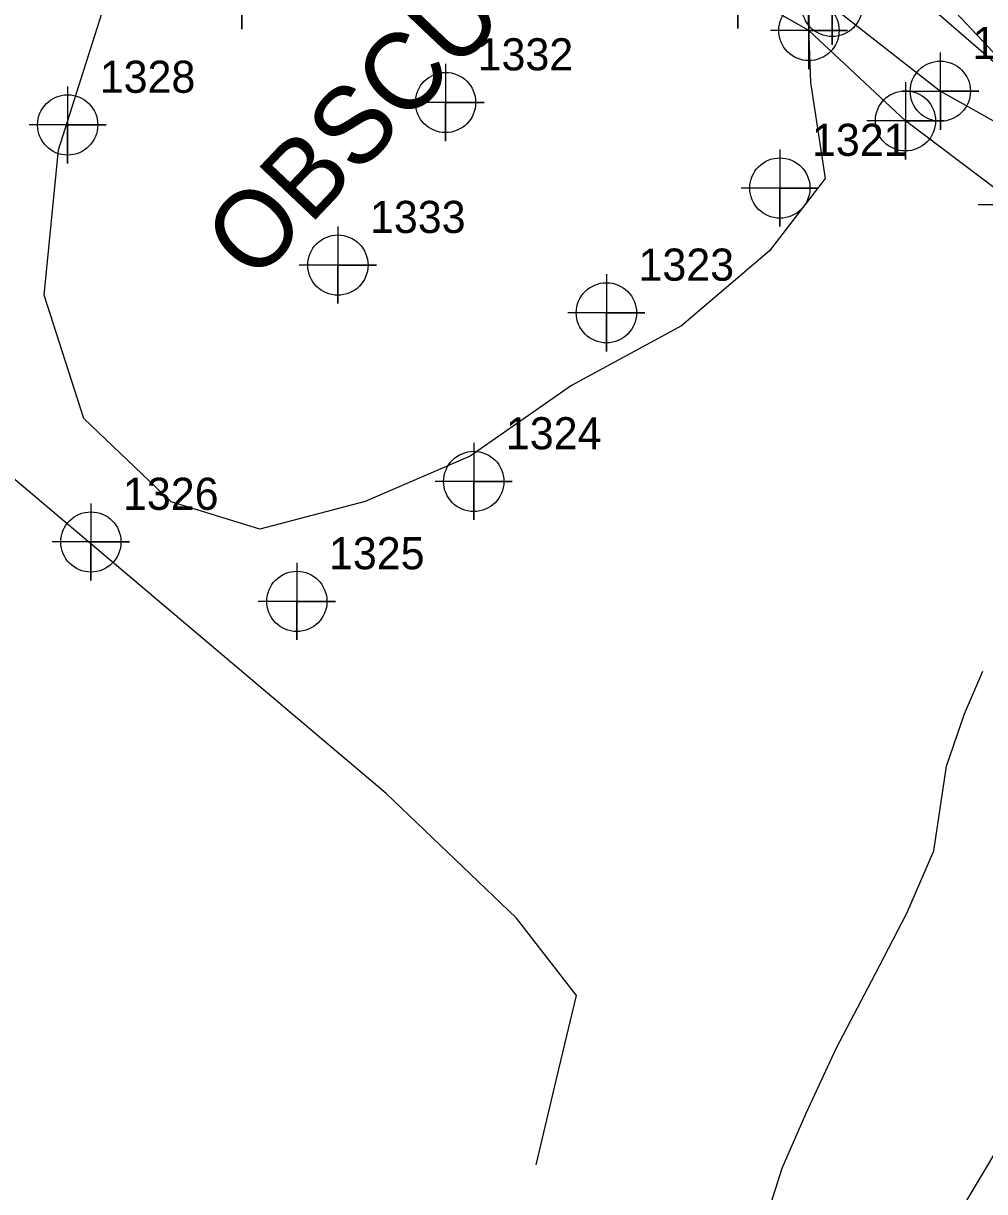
# Model space of a CAD drawing. Extents: x 1497074 to 1501343, y 481943 to 486114.
# Drawn here: x 1498603.4 to 1498678.2, y 484965.4 to 485056.3 of the extents above; entities that cross this region are included whole.
import ezdxf

# ---------------------------------------------------------------- set-up
doc = ezdxf.new("R2010")
doc.units = 0
for name, color, linetype in [('Exist DTM Breakline', 7, 'Continuous'), ('Exist DTM Breakline Cogo Point CELL', 7, 'Continuous'), ('Exist DTM Breakline Underwater', 7, 'Continuous'), ('Exist DTM Regular Point CELL', 7, 'Continuous'), ('Exist DTM Regular Point Cogo Number', 7, 'Continuous'), ('Exist Hydro Stream or Body of Water', 7, 'Continuous'), ('Exist Hydro Stream or Body of Water Cogo Number', 7, 'Continuous'), ('Exist Hydro Stream or Body of Water Cogo Point CELL', 7, 'Continuous'), ('PH Exist DTM Boundary', 7, 'Continuous'), ('PH Exist DTM Breakline', 7, 'Continuous'), ('PH Exist DTM Obscure Area', 7, 'Continuous'), ('PH Exist DTM Obscure Area Text', 7, 'Continuous'), ('PH Exist DTM Point', 7, 'Continuous')]:
    doc.layers.add(name, color=color, linetype=linetype)

msp = doc.modelspace()

# ---------------------------------------------------------------- linework, layer by layer
at = {"layer": 'Exist DTM Breakline'}
msp.add_lwpolyline([(1498722.579, 485017.561), (1498717.386, 485021.694), (1498715.352, 485028.501), (1498705.922, 485036.893), (1498699.016, 485036.8), (1498689.554, 485037.34), (1498680.666, 485042.155), (1498672.012, 485048.685), (1498664.499, 485055.715), (1498658.964, 485058.875), (1498652.675, 485070.479), (1498646.214, 485079.983), (1498641.2, 485087.985), (1498638.953, 485096.725), (1498633.551, 485105.329)], dxfattribs=at)
at = {"layer": 'Exist DTM Breakline Cogo Point CELL'}
for points in [[(1498658.964, 485061.875), (1498658.964, 485055.875), (1498658.964, 485058.875), (1498661.964, 485058.875), (1498655.964, 485058.875)], [(1498664.499, 485058.715), (1498664.499, 485052.715), (1498664.499, 485055.715), (1498667.499, 485055.715), (1498661.499, 485055.715)], [(1498672.012, 485051.685), (1498672.012, 485045.685), (1498672.012, 485048.685), (1498675.012, 485048.685), (1498669.012, 485048.685)], [(1498680.666, 485045.155), (1498680.666, 485039.155), (1498680.666, 485042.155), (1498683.666, 485042.155), (1498677.666, 485042.155)]]:
    msp.add_lwpolyline(points, dxfattribs=at)
for centre in [(1498664.499, 485055.715), (1498672.012, 485048.685)]:
    msp.add_circle(centre, 2.344, dxfattribs=at)
at = {"layer": 'Exist DTM Breakline Underwater'}
msp.add_lwpolyline([(1498716.294, 485037.616), (1498716.123, 485040.265), (1498710.063, 485044.327), (1498692.081, 485045.67), (1498681.652, 485051.031), (1498667.772, 485065.843), (1498662.052, 485073.388), (1498656.042, 485081.526), (1498649.417, 485093.162), (1498639.939, 485107.246)], dxfattribs=at)
at = {"layer": 'Exist DTM Regular Point CELL'}
for points in [[(1498620.37, 485061.819), (1498620.37, 485055.819), (1498620.37, 485058.819), (1498623.37, 485058.819), (1498617.37, 485058.819)], [(1498636.221, 485053.113), (1498636.221, 485047.113), (1498636.221, 485050.113), (1498639.221, 485050.113), (1498633.221, 485050.113)], [(1498606.816, 485051.367), (1498606.816, 485045.367), (1498606.816, 485048.367), (1498609.816, 485048.367), (1498603.816, 485048.367)], [(1498662.239, 485046.456), (1498662.239, 485040.456), (1498662.239, 485043.456), (1498665.239, 485043.456), (1498659.239, 485043.456)], [(1498627.844, 485040.458), (1498627.844, 485034.458), (1498627.844, 485037.458), (1498630.844, 485037.458), (1498624.844, 485037.458)], [(1498648.739, 485036.745), (1498648.739, 485030.745), (1498648.739, 485033.745), (1498651.739, 485033.745), (1498645.739, 485033.745)], [(1498638.418, 485023.622), (1498638.418, 485017.622), (1498638.418, 485020.622), (1498641.418, 485020.622), (1498635.418, 485020.622)], [(1498608.621, 485018.912), (1498608.621, 485012.912), (1498608.621, 485015.912), (1498611.621, 485015.912), (1498605.621, 485015.912)], [(1498624.651, 485014.286), (1498624.651, 485008.286), (1498624.651, 485011.286), (1498627.651, 485011.286), (1498621.651, 485011.286)]]:
    msp.add_lwpolyline(points, dxfattribs=at)
for centre in [(1498636.221, 485050.113), (1498606.816, 485048.367), (1498662.239, 485043.456), (1498627.844, 485037.458), (1498648.739, 485033.745), (1498638.418, 485020.622), (1498608.621, 485015.912), (1498624.651, 485011.286)]:
    msp.add_circle(centre, 2.344, dxfattribs=at)
at = {"layer": 'Exist Hydro Stream or Body of Water'}
msp.add_lwpolyline([(1498635.969, 485108.47), (1498641.933, 485098.08), (1498647.333, 485090.45), (1498650.457, 485080.315), (1498654.688, 485071.01), (1498659.883, 485061.711), (1498666.302, 485057.589), (1498674.726, 485050.994), (1498685.192, 485045.13), (1498692.035, 485040.344), (1498698.433, 485038.57), (1498704.265, 485041.718), (1498707.73, 485040.636), (1498712.517, 485035.855), (1498714.442, 485033.918)], dxfattribs=at)
at = {"layer": 'Exist Hydro Stream or Body of Water Cogo Point CELL'}
for points in [[(1498663.302, 485057.589), (1498669.302, 485057.589), (1498666.302, 485057.589), (1498666.302, 485054.589), (1498666.302, 485060.589)], [(1498671.726, 485050.994), (1498677.726, 485050.994), (1498674.726, 485050.994), (1498674.726, 485047.994), (1498674.726, 485053.994)]]:
    msp.add_lwpolyline(points, dxfattribs=at)
for centre in [(1498666.302, 485057.589), (1498674.726, 485050.994)]:
    msp.add_circle(centre, 2.344, dxfattribs=at)
at = {"layer": 'PH Exist DTM Boundary'}
for points in [[(1498924.229, 484841.058), (1498545.187, 485168.899), (1498846.505, 485569.157), (1499227.591, 485244.031)], [(1498186.432, 484771.69), (1498560.82, 484438.227), (1498782.888, 484653.307), (1498924.229, 484841.058), (1498545.187, 485168.899), (1498406.944, 484985.263)]]:
    msp.add_lwpolyline(points, close=True, dxfattribs=at)
at = {"layer": 'PH Exist DTM Breakline'}
for points in [[(1498643.268, 484967.432), (1498645.049, 484974.881), (1498646.419, 484980.616), (1498641.75, 484986.628), (1498631.603, 484996.334), (1498594.824, 485027.417), (1498589.222, 485031.839)], [(1498663.021, 484949.915), (1498660.888, 484955.437), (1498660.178, 484959.351), (1498661.07, 484962.93), (1498662.409, 484967.187), (1498664.294, 484971.464), (1498666.633, 484976.536), (1498669.649, 484982.276), (1498672.113, 484987.034), (1498674.226, 484991.867), (1498675.209, 484998.465), (1498676.617, 485002.544), (1498678.023, 485005.861)], [(1498671.331, 484955.56), (1498680.557, 484970.97), (1498681.878, 484977.989), (1498682.411, 484983.755), (1498683.539, 484988.214), (1498685.708, 484992.138), (1498689.369, 484996.255), (1498693.598, 485000.492), (1498697.942, 485003.382)]]:
    msp.add_lwpolyline(points, dxfattribs=at)
at = {"layer": 'PH Exist DTM Obscure Area'}
msp.add_lwpolyline([(1498664.131, 485065.197), (1498664.634, 485051.668), (1498665.762, 485044.195), (1498661.434, 485038.57), (1498654.578, 485032.743), (1498646.022, 485028.08), (1498638.127, 485022.602), (1498629.973, 485019.067), (1498621.76, 485016.913), (1498614.882, 485019.035), (1498608.066, 485025.522), (1498604.99, 485035.11), (1498606.095, 485046.427), (1498610.009, 485058.769), (1498614.323, 485067.118), (1498620.174, 485075.626), (1498626.731, 485082.532), (1498633.1, 485089.24), (1498636.161, 485097.237)], dxfattribs=at)
at = {"layer": 'PH Exist DTM Point'}
for p, q in [((1498651.299, 485022.773), (1498651.299, 485022.773)), ((1498669.849, 485023.225), (1498669.849, 485023.225)), ((1498603.957, 485008.82), (1498603.957, 485008.82)), ((1498628.68, 485004.335), (1498628.68, 485004.335)), ((1498667.834, 485005.138), (1498667.834, 485005.138)), ((1498651.018, 485002.116), (1498651.018, 485002.116)), ((1498632.382, 484985.576), (1498632.382, 484985.576)), ((1498666.299, 484985.37), (1498666.299, 484985.37)), ((1498649.18, 484984.795), (1498649.18, 484984.795))]:
    msp.add_line(p, q, dxfattribs=at)

# ---------------------------------------------------------------- texts
at = {"layer": 'Exist DTM Regular Point Cogo Number'}
for s, p in [('1332', (1498638.721, 485052.613)), ('1328', (1498609.316, 485050.867)), ('1321', (1498664.739, 485045.956)), ('1333', (1498630.344, 485039.958)), ('1323', (1498651.239, 485036.245)), ('1324', (1498640.918, 485023.122)), ('1326', (1498611.121, 485018.412)), ('1325', (1498627.151, 485013.786))]:
    msp.add_text(s, height=2.5, dxfattribs=at).set_placement(p)
at = {"layer": 'Exist Hydro Stream or Body of Water Cogo Number'}
msp.add_text('1257', height=2.5, dxfattribs=at).set_placement((1498677.226, 485053.494))
at = {"layer": 'PH Exist DTM Obscure Area Text'}
msp.add_text('OBSCURED', height=6, rotation=46.48453, dxfattribs=at).set_placement((1498621.352, 485035.989))

doc.saveas('drawing.dxf')
